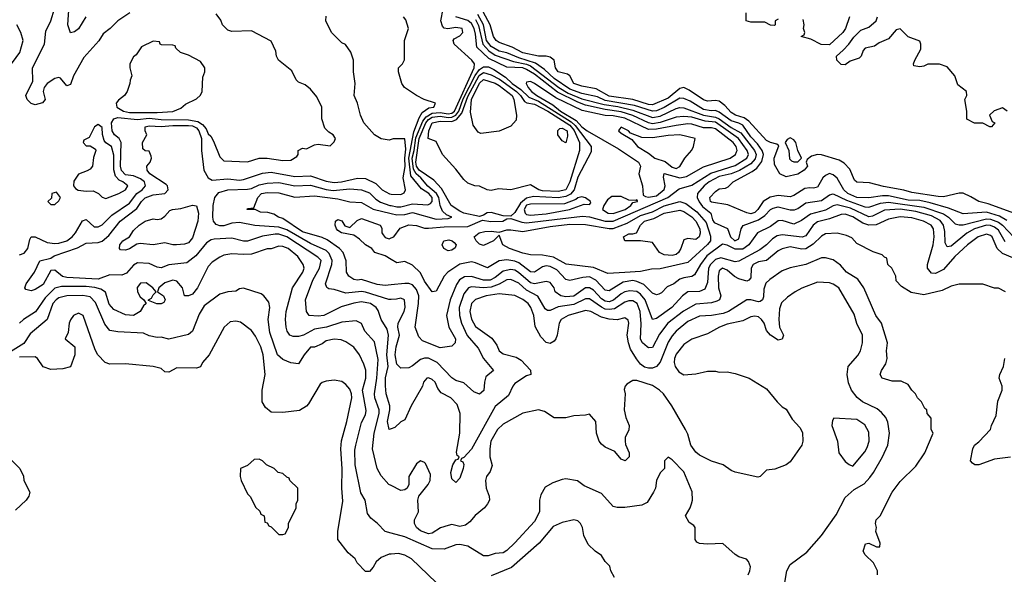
# Model space of a CAD drawing. Header units: inches. Extents: x 2348341 to 2479810, y 460419 to 613669.
# Tile 351 of 656: x 2378111 to 2383120, y 565712 to 568536. Entities that reach past the tile are written whole.
import ezdxf

# ---------------------------------------------------------------- set-up
doc = ezdxf.new("R2010")
doc.units = ezdxf.units.IN
doc.header["$MEASUREMENT"] = 0
doc.layers.add('C3576', color=7, linetype='Continuous')
doc.layers.add('C3586', color=7, linetype='Continuous')

msp = doc.modelspace()

# ---------------------------------------------------------------- linework, layer by layer
at = {"layer": 'C3576', "color": 2}
for points, elevation in [([(2378110, 567338.8), (2378133.4, 567346.6), (2378152.7, 567370), (2378162.7, 567417.3), (2378170, 567430.8), (2378190, 567430.7), (2378250, 567401.3), (2378290, 567395.3), (2378310, 567398), (2378350, 567410.3), (2378378.4, 567430), (2378395.6, 567450), (2378430, 567512), (2378450, 567518), (2378490, 567481.6), (2378510, 567480.5), (2378530, 567490.5), (2378579.3, 567540.7), (2378670, 567602), (2378706.9, 567650), (2378734, 567670), (2378751.8, 567690), (2378746, 567710), (2378725.6, 567725.6), (2378690, 567741), (2378650, 567746.2), (2378628.1, 567768.1), (2378623.4, 567790), (2378626.6, 567910), (2378617.4, 567930), (2378594, 567950), (2378580.8, 567970), (2378578.8, 568010), (2378590, 568030.3), (2378610, 568036.9), (2378710, 568026.8), (2378770, 568033.5), (2378830, 568027.2), (2378970, 568025.3), (2379016.9, 568016.9), (2379041.6, 568001.6), (2379060.3, 567980.3), (2379070, 567954.8), (2379082.8, 567942.8), (2379097.3, 567917.3), (2379130, 567838), (2379150, 567817.3), (2379270, 567811), (2379330, 567831.3), (2379370.7, 567830.7), (2379450, 567818.8), (2379490, 567821), (2379520.4, 567839.6), (2379528, 567850), (2379528, 567870), (2379550, 567882), (2379570, 567878), (2379610, 567898), (2379630, 567902), (2379690, 567894), (2379710, 567914), (2379718, 567930), (2379706, 567950), (2379683.1, 567963.1), (2379664, 567984), (2379648, 568030), (2379648, 568090), (2379622, 568142), (2379590, 568182), (2379563.1, 568203.1), (2379530, 568218), (2379518, 568230), (2379494.6, 568274.6), (2379428, 568330), (2379418, 568350), (2379414.6, 568374.6), (2379390, 568426), (2379290, 568478), (2379190, 568475.3), (2379170, 568482), (2379142, 568510), (2379133.6, 568533.6), (2379110, 568566)], 90), ([(2378671, 568570), (2378610, 568529), (2378571.3, 568490), (2378535.9, 568464.1), (2378512.8, 568427.2), (2378437.5, 568342.5), (2378384.7, 568250), (2378370, 568206), (2378350, 568198), (2378318.6, 568238.6), (2378310, 568241.2), (2378290, 568236), (2378250.8, 568210), (2378234.8, 568190), (2378230.8, 568170), (2378241, 568130), (2378227.3, 568112.7), (2378190, 568102.7), (2378170, 568109.2), (2378148.7, 568130), (2378142, 568150), (2378178, 568222), (2378176.9, 568290), (2378237, 568410), (2378243.3, 568476.7), (2378269.6, 568530), (2378287.8, 568590)], 90), ([(2378446.8, 568550), (2378410, 568489.2), (2378390, 568474), (2378369.1, 568469.1), (2378355.3, 568510), (2378362.4, 568610)], 86), ([(2380000, 567925), (2379990, 567922), (2379949.4, 567929.4), (2379915.3, 567950), (2379862, 568010), (2379844, 568050), (2379829.2, 568110), (2379813.2, 568150), (2379817.2, 568210), (2379809, 568270), (2379808.7, 568330), (2379795.3, 568370), (2379768.4, 568408.4), (2379750, 568418), (2379698, 568470), (2379668, 568530), (2379670, 568554)], 86), ([(2378050, 568284.7), (2378112.1, 568367.9), (2378129, 568430), (2378117.2, 568470), (2378097.2, 568510)], 94), ([(2380000, 566452.5), (2379990, 566448.7), (2379982.4, 566490), (2379994, 566550), (2379993.6, 566570), (2379975.1, 566630), (2379971.3, 566671.3), (2379972.3, 566712.3), (2379985, 566770), (2379978.8, 566830), (2379988, 566930), (2379980.5, 566960.5), (2379949.6, 567009.6), (2379934.1, 567054.2), (2379923.7, 567070), (2379896, 567090), (2379850, 567098.9), (2379810, 567092.4), (2379746.9, 567073.1), (2379658, 567030), (2379630, 567026), (2379584, 567030), (2379569.4, 567050), (2379565.1, 567110), (2379603, 567210), (2379635.4, 567270), (2379645.1, 567310), (2379627.2, 567327.2), (2379469.6, 567430), (2379430, 567442.8), (2379410, 567443.5), (2379345.8, 567434.2), (2379270, 567408), (2379250, 567408), (2379190, 567423.6), (2379101.1, 567418.9), (2379085.1, 567414.9), (2379060.9, 567399.1), (2379007.1, 567332.9), (2378961.6, 567298.4), (2378870, 567287.8), (2378830, 567272.3), (2378810, 567275.1), (2378770, 567294.5), (2378710, 567297), (2378690, 567286.6), (2378654.1, 567245.9), (2378630, 567234.3), (2378570, 567235.8), (2378510, 567214.8), (2378350, 567222.6), (2378328.8, 567228.8), (2378290, 567260.9), (2378270, 567259), (2378230, 567187), (2378190, 567161.2), (2378170, 567155.3), (2378142, 567162), (2378138, 567170), (2378144, 567190), (2378186, 567250), (2378212.9, 567307.1), (2378270, 567320.7), (2378286.3, 567333.7), (2378405.6, 567374.4), (2378450, 567398), (2378510, 567401.3), (2378530, 567408.5), (2378563.8, 567436.2), (2378621.6, 567510), (2378706.3, 567573.7), (2378730, 567610.4), (2378750, 567628.7), (2378790, 567643.1), (2378849.6, 567650.4), (2378866.6, 567670), (2378863.7, 567690), (2378856.6, 567696.6), (2378772.7, 567750), (2378759.3, 567770), (2378758, 567790), (2378775.3, 567810), (2378782, 567830), (2378780.4, 567840.4), (2378770, 567866), (2378750, 567868), (2378738, 567878), (2378735.3, 567910), (2378758, 567950), (2378749.2, 567969.2), (2378749.3, 567990), (2378770, 567995.8), (2378830, 567991.3), (2378890, 567996.8), (2378970, 567996.8), (2378990, 567994.4), (2379010, 567984.9), (2379022.9, 567970), (2379035.2, 567930), (2379036.5, 567870), (2379048.2, 567770), (2379070.4, 567730.4), (2379090, 567719.1), (2379170, 567725.3), (2379230, 567718.7), (2379250, 567721.1), (2379345.5, 567754.5), (2379390, 567758.5), (2379510, 567736.5), (2379590, 567740.8), (2379670, 567712.7), (2379710, 567705.8), (2379748.7, 567710), (2379830, 567728.5), (2379870, 567726.4), (2379922.3, 567702.3), (2379954.8, 567670), (2379991.7, 567648.3), (2380000, 567648)], 86), ([(2380000, 567111.7), (2379988.4, 567111.6), (2379870, 567148.5), (2379850, 567151), (2379770, 567142.9), (2379710, 567161.2), (2379684.5, 567164.5), (2379672.7, 567172.7), (2379667, 567190), (2379698.3, 567290), (2379700.4, 567310), (2379685.8, 567345.8), (2379670, 567361), (2379590, 567396.1), (2379470, 567465.7), (2379430, 567478.9), (2379307.2, 567487.2), (2379230, 567502.3), (2379190, 567499.1), (2379150, 567486.6), (2379130, 567486.6), (2379110, 567493.6), (2379096.3, 567510), (2379092.8, 567530), (2379094.8, 567590), (2379104, 567630), (2379124.8, 567655.2), (2379170, 567668.8), (2379270, 567672.7), (2379290, 567676.9), (2379330, 567695.2), (2379370, 567704), (2379430, 567706.7), (2379510, 567690.2), (2379590, 567692.7), (2379670, 567670.2), (2379705.1, 567665.1), (2379790, 567673.8), (2379850, 567668.8), (2379890, 567653.7), (2379922.3, 567622.3), (2379947.1, 567607.1), (2379994.8, 567590), (2380000, 567588.9)], 82), ([(2380000, 567186), (2379970, 567182.9), (2379930, 567187.6), (2379850, 567212.7), (2379830, 567209.6), (2379810, 567213.2), (2379785.2, 567230), (2379774, 567250), (2379772.5, 567307.5), (2379757, 567350), (2379738, 567370), (2379674.6, 567414.6), (2379650, 567426), (2379550, 567456.1), (2379450, 567522.9), (2379428, 567530), (2379404.7, 567544.7), (2379374, 567554), (2379336.4, 567556.4), (2379308.4, 567568.4), (2379268, 567570), (2379270, 567574), (2379302, 567578), (2379322.9, 567630), (2379340.9, 567650), (2379370, 567655.6), (2379430, 567653.7), (2379510, 567631.8), (2379610, 567639), (2379730, 567623.6), (2379790, 567608.5), (2379850, 567604.2), (2379910, 567570.3), (2380000, 567549.4)], 78), ([(2380000, 567315.1), (2379970, 567333.2), (2379918, 567350), (2379902, 567370), (2379870, 567389.2), (2379838.9, 567418.9), (2379810, 567439), (2379748, 567450), (2379730, 567462), (2379722, 567470), (2379715.3, 567490), (2379718, 567510), (2379730, 567518), (2379750, 567511), (2379765.4, 567485.4), (2379790, 567478), (2379827.2, 567512.8), (2379850, 567524), (2379944.7, 567490), (2379953.7, 567473.7), (2379954, 567450), (2379959.9, 567439.9), (2379970, 567427.3), (2379990, 567420.5), (2380000, 567424.5)], 74), ([(2380000, 566163.7), (2379989.3, 566169.3), (2379950, 566214), (2379929.5, 566250), (2379906, 566350), (2379914, 566430), (2379939.2, 566530), (2379939.1, 566550), (2379918, 566610), (2379915.8, 566630), (2379928.3, 566710), (2379934.1, 566805.8), (2379915.8, 566895.8), (2379866.6, 566950), (2379849.1, 566989.1), (2379823.1, 567003.1), (2379750, 566995.6), (2379671.3, 566970), (2379610, 566960.5), (2379554, 566930), (2379530, 566922), (2379502.7, 566922.7), (2379485.2, 566930), (2379472.3, 566950), (2379467, 566970), (2379463.7, 567010), (2379467, 567050), (2379498.4, 567170), (2379552, 567250), (2379558, 567270), (2379552.3, 567290), (2379526, 567330), (2379476, 567370), (2379450, 567380.9), (2379430, 567382.7), (2379390.4, 567369.6), (2379369.3, 567369.3), (2379290, 567342), (2379250, 567339.6), (2379190, 567343.7), (2379150, 567336), (2379130, 567326), (2379090, 567300.9), (2379070, 567279.3), (2379015.5, 567170), (2378990, 567139), (2378970, 567129), (2378948.7, 567130), (2378939.3, 567170), (2378910, 567205.2), (2378890, 567209.3), (2378850, 567195.6), (2378818, 567170), (2378812, 567150), (2378842, 567130), (2378851.3, 567110), (2378843.6, 567096.4), (2378831.1, 567088.9), (2378809.1, 567089.1), (2378766, 567106), (2378766, 567110), (2378782, 567118), (2378790, 567134), (2378806, 567150), (2378789, 567170), (2378755.1, 567195.1), (2378725.5, 567194.5), (2378708, 567172), (2378710.6, 567150.6), (2378724.5, 567124.5), (2378742, 567110), (2378754, 567090), (2378741, 567079), (2378724.7, 567050), (2378690, 567029.3), (2378650, 567032.7), (2378590, 567059.3), (2378567, 567087), (2378548, 567148), (2378524.4, 567164.4), (2378492.6, 567172.6), (2378450, 567176.5), (2378323.4, 567176.6), (2378290, 567168.3), (2378240.2, 567119.8), (2378191.9, 567048.1), (2378130.5, 567010), (2378110.4, 566990)], 90), ([(2380000, 565921.6), (2379969.7, 565929.7), (2379931.2, 565971.2), (2379898, 565998), (2379881, 566021), (2379869.1, 566089.1), (2379846.8, 566126.8), (2379817, 566270), (2379816.6, 566343.4), (2379820.7, 566370), (2379850, 566484.7), (2379870, 566524.7), (2379873.6, 566546.4), (2379854.3, 566650), (2379871.1, 566710), (2379871.1, 566751.1), (2379862, 566782), (2379839, 566830), (2379810, 566869), (2379770, 566896), (2379746.3, 566906.3), (2379710, 566909.4), (2379670, 566900.9), (2379650, 566886), (2379610, 566869.2), (2379590, 566868.7), (2379558.8, 566830), (2379530, 566784), (2379490, 566789), (2379450, 566806), (2379422.4, 566830), (2379383.8, 566943.8), (2379374.5, 567010), (2379383.7, 567070), (2379377.6, 567097.6), (2379352.3, 567130), (2379339.5, 567139.5), (2379250, 567169.3), (2379230, 567165.2), (2379210, 567153.2), (2379170, 567149.3), (2379130, 567139), (2379050, 567079), (2379023.9, 567036.1), (2378990, 566949), (2378970, 566933.2), (2378870, 566909.2), (2378830, 566919.3), (2378810, 566918), (2378770, 566926.6), (2378740.1, 566940.1), (2378610, 566946.3), (2378570, 566954), (2378544.7, 566984.7), (2378496, 567096), (2378470, 567124.5), (2378432.2, 567132.2), (2378350.3, 567129.7), (2378310, 567118.7), (2378296.3, 567110), (2378280.4, 567090), (2378250.3, 567009.7), (2378163.6, 566936.4), (2378132.4, 566887.6), (2378050, 566836)], 94), ([(2380000, 565815.2), (2379990, 565814.5), (2379950, 565798), (2379924.4, 565775.6), (2379910, 565748), (2379890, 565726), (2379870, 565726), (2379828, 565770), (2379818, 565790), (2379782, 565822), (2379729, 565890), (2379729, 565930), (2379755.6, 566084.4), (2379749.6, 566150.4), (2379751.3, 566248.7), (2379744.2, 566350), (2379748.2, 566391.8), (2379775.1, 566490), (2379800.7, 566610), (2379799.6, 566630), (2379790, 566655.3), (2379770, 566679), (2379750, 566694), (2379710, 566701.2), (2379670, 566696), (2379650, 566689), (2379639.8, 566680.2), (2379579.8, 566580.2), (2379570, 566568.7), (2379534.4, 566545.6), (2379450, 566535.3), (2379390, 566538), (2379361.2, 566561.2), (2379344, 566590), (2379345.2, 566650), (2379359.3, 566730), (2379349.5, 566830), (2379337.6, 566870), (2379310, 566925.2), (2379290, 566954), (2379234.8, 566994.8), (2379210, 567001.2), (2379182.5, 566997.5), (2379151, 566970), (2379074.8, 566830), (2379041, 566790), (2379030, 566769), (2379010, 566761.2), (2378910, 566762.7), (2378870, 566741.2), (2378850, 566742.7), (2378830, 566759.3), (2378790, 566769.2), (2378650, 566784), (2378570, 566782), (2378546, 566790), (2378508, 566830), (2378494.6, 566854.6), (2378434, 567030), (2378410, 567042), (2378384.7, 567030), (2378370, 567008), (2378362.8, 566990), (2378357.3, 566942.7), (2378342, 566910), (2378391.3, 566870), (2378391.1, 566828.9), (2378370, 566768), (2378330, 566758), (2378270, 566755.3), (2378230, 566768), (2378202, 566810), (2378190, 566819), (2378110, 566818)], 98), ([(2378052, 566310), (2378112, 566250), (2378131, 566211), (2378132, 566190), (2378162, 566130), (2378158, 566110), (2378144.7, 566090), (2378090, 566038)], 98)]:
    msp.add_lwpolyline(points, dxfattribs=dict(at, elevation=elevation))
for points, elevation in [([(2378790, 568426), (2378730, 568398), (2378703.6, 568356.4), (2378690, 568346), (2378672, 568310), (2378672, 568290), (2378682, 568250), (2378672.7, 568227.3), (2378672, 568210), (2378658, 568170), (2378644.7, 568150), (2378613.7, 568126.3), (2378601, 568110), (2378606, 568090), (2378638.8, 568070), (2378670, 568062.8), (2378810, 568062.3), (2378890, 568068.5), (2378930, 568084.7), (2378954.6, 568105.4), (2379010, 568132), (2379030, 568152), (2379039, 568170), (2379043.1, 568243.1), (2379053.2, 568270), (2379053.2, 568290), (2379030, 568322), (2378970, 568354), (2378928.4, 568368.4), (2378906, 568390), (2378902, 568402), (2378890, 568406), (2378832.7, 568407.3), (2378826, 568410), (2378822, 568422)], 94), ([(2378510, 568002), (2378492, 567990), (2378463.6, 567936.4), (2378438, 567922), (2378434, 567910), (2378450, 567894), (2378470, 567894), (2378496, 567876), (2378498, 567870), (2378486, 567834), (2378481, 567790), (2378470, 567775.3), (2378454.8, 567765.2), (2378410, 567748.7), (2378387.1, 567712.9), (2378384.7, 567690), (2378395.3, 567675.3), (2378407.9, 567667.9), (2378450, 567662.8), (2378484.7, 567664.7), (2378511.3, 567651.3), (2378530, 567632), (2378550, 567626), (2378615.3, 567650), (2378648.7, 567670), (2378661.2, 567690), (2378636, 567710), (2378617.7, 567717.7), (2378599.2, 567739.2), (2378590.7, 567770.7), (2378590, 567846), (2378577.2, 567890), (2378549, 567909), (2378540.2, 567920.2), (2378531.8, 567951.8), (2378530, 567986)], 94), ([(2378298, 567658), (2378274, 567650), (2378272.7, 567627.3), (2378254, 567610), (2378270, 567594), (2378290, 567594), (2378310, 567614), (2378318, 567630)], 94), ([(2378890, 567389.3), (2378850, 567399.3), (2378789.5, 567389.5), (2378723.5, 567396.5), (2378707.1, 567392.9), (2378670, 567369.5), (2378650, 567362.7), (2378623.1, 567363.1), (2378618, 567370), (2378621.2, 567390), (2378635.3, 567410), (2378669.4, 567430.6), (2378690, 567462), (2378718, 567490), (2378748.7, 567510), (2378790, 567522), (2378810, 567518), (2378830, 567521), (2378850, 567536), (2378875.1, 567564.9), (2378888, 567570), (2378930, 567573.7), (2378990, 567592), (2379010, 567587.3), (2379020.8, 567550), (2379017.6, 567510), (2378990, 567425.2), (2378970, 567399.5), (2378950, 567392), (2378909.4, 567389.4)], 82), ([(2379330, 566298), (2379303.6, 566296.4), (2379270, 566266), (2379234, 566250), (2379232, 566210), (2379238, 566190), (2379270, 566122), (2379286, 566106), (2379310, 566054), (2379332.7, 566032.7), (2379338, 566018), (2379354, 566010), (2379358, 565978), (2379370, 565974), (2379378, 565958), (2379390, 565954), (2379430, 565914), (2379450, 565914), (2379462, 565918), (2379478, 565950), (2379478, 565970), (2379518, 566050), (2379518, 566070), (2379526, 566090), (2379526, 566150), (2379486, 566190), (2379482, 566202), (2379470, 566206), (2379450, 566226), (2379426, 566230), (2379406, 566250), (2379366, 566270), (2379346, 566290)], 102)]:
    msp.add_lwpolyline(points, close=True, dxfattribs=dict(at, elevation=elevation))
at = {"layer": 'C3586', "color": 2}
for points, elevation in [([(2383210, 567536), (2383038, 567598), (2382989.7, 567609.7), (2382950, 567634.5), (2382910, 567651.8), (2382890, 567651.8), (2382810, 567634.5), (2382783.8, 567636.2), (2382650, 567655.1), (2382608.1, 567668.1), (2382506, 567686), (2382434.8, 567705.2), (2382370, 567709), (2382358.6, 567718.6), (2382334.3, 567774.3), (2382305.3, 567805.3), (2382280.1, 567820.1), (2382190, 567847.3), (2382170, 567849.5), (2382138.5, 567841.5), (2382116.9, 567823.1), (2382111.3, 567810), (2382118, 567790), (2382101, 567770), (2382070, 567749.6), (2382010, 567735.3), (2381978, 567750), (2381950, 567798), (2381949.7, 567830), (2381973.6, 567893.6), (2381962, 567902), (2381930, 567909.5), (2381910, 567920.7), (2381819.7, 568019.7), (2381795.7, 568035.7), (2381752.7, 568050), (2381730, 568062.6), (2381698.2, 568098.2), (2381670, 568120.5), (2381650, 568124), (2381610, 568120.5), (2381590, 568128), (2381517.3, 568177.3), (2381490, 568189.7), (2381470, 568185.4), (2381410, 568136), (2381330, 568102.8), (2381310, 568102.9), (2381230, 568129.8), (2381110, 568145.6), (2381043.6, 568183.6), (2380970, 568196.9), (2380929.6, 568210), (2380909.2, 568250), (2380898, 568258), (2380849.6, 568270), (2380836.2, 568290), (2380829.3, 568330), (2380810, 568344.5), (2380790, 568349.6), (2380750, 568349.7), (2380670, 568366.2), (2380615.8, 568395.8), (2380550, 568418.7), (2380534.5, 568430), (2380520.5, 568450), (2380505.1, 568510), (2380442.7, 568622.7)], 62), ([(2380000, 567549.4), (2380030, 567542.4), (2380070, 567543.6), (2380110, 567554.7), (2380230, 567519.7), (2380290, 567523.8), (2380308.7, 567530), (2380282.4, 567542.4), (2380261.5, 567561.5), (2380249.8, 567589.8), (2380243.7, 567630), (2380231.4, 567651.4), (2380187.5, 567687.5), (2380151.9, 567730), (2380127.4, 567750), (2380114.8, 567774.8), (2380106.8, 567830), (2380118.5, 567870), (2380126.1, 567933.9), (2380161.3, 568018.7), (2380178.9, 568041.1), (2380210, 568059.6), (2380250, 568062.4), (2380290, 568055.8), (2380310, 568060.1), (2380322.6, 568070), (2380423.8, 568290), (2380425.4, 568310), (2380411.6, 568330), (2380322, 568410), (2380316, 568430), (2380321.6, 568438.4), (2380350, 568454), (2380366, 568470), (2380361.2, 568490), (2380330, 568496.3), (2380289.3, 568489.3), (2380270, 568492.7), (2380261.7, 568501.7), (2380253.3, 568530), (2380264.7, 568590)], 78), ([(2381970, 568538), (2381954, 568530), (2381954, 568510), (2381950, 568506), (2381930, 568508), (2381902, 568522), (2381830, 568522), (2381806, 568530), (2381806, 568570)], 58), ([(2380000, 567424.5), (2380014, 567430), (2380045.8, 567474.2), (2380090, 567490.4), (2380130, 567487.7), (2380170, 567474.9), (2380190, 567473.7), (2380270, 567480.2), (2380390, 567482), (2380464.7, 567515.3), (2380508.4, 567508.4), (2380569.1, 567509.1), (2380590, 567521), (2380610, 567524), (2380664.7, 567504.7), (2380690, 567501.1), (2380974.5, 567534.5), (2381010, 567531.3), (2381090, 567509.4), (2381130, 567510.2), (2381407.6, 567630), (2381465.8, 567674.2), (2381530, 567692.9), (2381626.7, 567753.3), (2381750, 567793.4), (2381809.8, 567830.2), (2381818.7, 567850), (2381812.5, 567870), (2381767.4, 567930), (2381650, 568014), (2381598.7, 568018.7), (2381530, 568039.4), (2381490, 568042.8), (2381450, 568039.2), (2381370, 568011.4), (2381330, 568006), (2381310, 568010.7), (2381230, 568048.4), (2381170, 568066.5), (2381090, 568078.3), (2380990, 568100.2), (2380950, 568115.2), (2380846.8, 568166.8), (2380730, 568257.8), (2380690, 568282.6), (2380670, 568289.8), (2380590, 568293.1), (2380497.8, 568337.8), (2380435.8, 568395.8), (2380430, 568461.2), (2380422.9, 568490), (2380410, 568515.6), (2380390, 568531.8), (2380329.5, 568550)], 74), ([(2380000, 567588.9), (2380030, 567582.8), (2380050, 567582.8), (2380110, 567598.5), (2380187.8, 567592.2), (2380200.5, 567599.5), (2380209.7, 567610.3), (2380210, 567631.1), (2380192.3, 567650), (2380154.7, 567674.7), (2380100.3, 567740.3), (2380091.1, 567830), (2380116.2, 567963.8), (2380143.7, 568036.3), (2380157.7, 568062.3), (2380193.1, 568086.9), (2380218, 568090), (2380226, 568110), (2380169.3, 568129.3), (2380130, 568148.7), (2380068, 568190), (2380055.3, 568210), (2380038, 568270), (2380038, 568290), (2380058, 568310), (2380068.4, 568331.6), (2380068.7, 568430), (2380088.7, 568490), (2380075.1, 568535.1), (2380064, 568550)], 82), ([(2380430, 568535.8), (2380445.4, 568505.4), (2380467.4, 568410), (2380496.9, 568376.9), (2380530, 568354.1), (2380623.2, 568323.2), (2380689.4, 568309.4), (2380710, 568300.5), (2380852.9, 568190), (2380901.7, 568161.7), (2380970, 568132.5), (2381083.5, 568103.5), (2381153.2, 568093.2), (2381230, 568075.5), (2381330, 568038.2), (2381370, 568044), (2381450, 568083.5), (2381470, 568088.6), (2381490, 568087.4), (2381590, 568049.2), (2381650, 568038.5), (2381670, 568030.6), (2381730, 567986.6), (2381779.4, 567959.4), (2381849.8, 567870), (2381857.1, 567850), (2381852.3, 567827.7), (2381830, 567801.8), (2381772.4, 567767.6), (2381730, 567751), (2381670, 567737.1), (2381618.7, 567710), (2381593, 567690), (2381558.3, 567650), (2381557.7, 567630), (2381568, 567608), (2381584.9, 567584.9), (2381627.8, 567550), (2381636, 567516), (2381643.6, 567503.6), (2381712.3, 567472.3), (2381727.3, 567430), (2381749.6, 567410), (2381770, 567419.3), (2381781.6, 567470), (2381792.2, 567487.8), (2381870, 567516), (2381901, 567539), (2381930, 567569.6), (2381943.4, 567576.6), (2381970, 567582), (2382030, 567567.1), (2382052.6, 567567.4), (2382070, 567574), (2382110, 567602.9), (2382190, 567615.8), (2382230, 567644.2), (2382250, 567649.7), (2382316.8, 567616.7), (2382410, 567583.1), (2382430, 567580.4), (2382490, 567601.2), (2382530, 567606.3), (2382710, 567581.4), (2382810, 567546.8), (2382835.8, 567530), (2382870, 567496.9), (2382890, 567491.2), (2382910, 567491.1), (2383030, 567521.5), (2383050, 567519.4), (2383090, 567505.3), (2383110.9, 567490), (2383168.3, 567428.3)], 70), ([(2383133.1, 567513.1), (2383095.8, 567535.8), (2383030, 567555.5), (2382910, 567546.6), (2382835.4, 567575.4), (2382743, 567603), (2382690, 567614.3), (2382630, 567617.4), (2382530, 567639), (2382501, 567639), (2382430, 567628.5), (2382370, 567630.8), (2382323.5, 567650), (2382303.1, 567670), (2382270, 567729.3), (2382250, 567746), (2382230, 567752.3), (2382210, 567742.7), (2382197.3, 567730), (2382170, 567682.7), (2382150, 567677), (2382130, 567679.6), (2382104.6, 567675.4), (2382050, 567640.5), (2382030, 567633), (2381970, 567641), (2381928.3, 567631.7), (2381892.4, 567610), (2381866.7, 567570), (2381850, 567553.3), (2381830, 567547.3), (2381810, 567551.5), (2381712.7, 567592.7), (2381630, 567606.3), (2381624.5, 567610), (2381622, 567630), (2381650, 567660.7), (2381670, 567674), (2381702, 567678), (2381715.3, 567684.7), (2381741.2, 567710), (2381837.8, 567762.2), (2381860.6, 567779.4), (2381886, 567814), (2381894.8, 567850), (2381887.8, 567870), (2381864.3, 567904.2), (2381830, 567939.8), (2381790, 567997.8), (2381770, 568008.8), (2381730, 568020.7), (2381670, 568065.3), (2381650, 568073.5), (2381627.9, 568072.1), (2381590, 568078.5), (2381521, 568121), (2381490, 568134.5), (2381470, 568135.6), (2381390, 568088.1), (2381350, 568071.6), (2381330, 568069.1), (2381238.6, 568098.6), (2381090, 568124.7), (2381050, 568142.2), (2380970, 568159.1), (2380910, 568181.9), (2380830, 568236.2), (2380781.3, 568281.3), (2380734.5, 568314.5), (2380650, 568342.1), (2380590, 568367.4), (2380550, 568376), (2380510, 568399.3), (2380486.4, 568430), (2380469.9, 568510), (2380441.3, 568561.3)], 66), ([(2382332, 568550), (2382311.3, 568490), (2382298, 568470), (2382230, 568408), (2382188.4, 568408.4), (2382136.4, 568436.4), (2382086, 568450), (2382102, 568458), (2382106, 568470), (2382098, 568490), (2382102, 568510), (2382096.4, 568536.4)], 58), ([(2383134, 568070), (2383110, 568086.6), (2383068.2, 568071.8), (2383044.7, 568050), (2383058, 568018), (2383072, 568010), (2383054, 567990), (2383046, 567990), (2383010, 568009), (2382968.9, 568008.9), (2382930, 568028.7), (2382929, 568070), (2382919, 568130), (2382928.7, 568150), (2382928, 568170), (2382884, 568204), (2382868.9, 568248.9), (2382830, 568295.3), (2382790, 568308.7), (2382731.6, 568308.4), (2382710, 568298), (2382690, 568295.3), (2382660.4, 568300.4), (2382658, 568310), (2382664, 568330), (2382694.6, 568385.4), (2382695.3, 568410), (2382690, 568426), (2382630, 568449), (2382590, 568488.7), (2382570, 568484), (2382530, 568437.2), (2382482.5, 568417.5), (2382458.8, 568401.2), (2382412, 568390), (2382402, 568378), (2382390.9, 568349.1), (2382381, 568339), (2382336, 568324), (2382310, 568306), (2382290, 568308), (2382268, 568330), (2382266, 568350), (2382300.4, 568379.6), (2382328.7, 568410), (2382353.6, 568446.4), (2382390, 568482), (2382430, 568498), (2382468.7, 568530), (2382475.3, 568550)], 58), ([(2380000, 567648), (2380050, 567646), (2380066.6, 567653.4), (2380074, 567670), (2380061.7, 567730), (2380071.7, 567788.3), (2380069.7, 567830), (2380075.9, 567875.9), (2380070, 567928.7), (2380011.6, 567928.4), (2380000, 567925)], 86), ([(2383124.4, 567404.4), (2383090, 567464), (2383070, 567479.3), (2383050, 567487.1), (2383028.6, 567488.6), (2382968.2, 567470), (2382930, 567448.4), (2382850, 567383), (2382830, 567379.5), (2382818.7, 567398.7), (2382817.4, 567457.4), (2382809.8, 567490), (2382793.3, 567513.3), (2382750, 567537.7), (2382670, 567559.4), (2382589.4, 567570.6), (2382510, 567566.2), (2382450, 567534.8), (2382430, 567532.3), (2382336.8, 567576.8), (2382270, 567593.3), (2382250, 567588.2), (2382210, 567566), (2382134.4, 567545.6), (2382087.5, 567512.5), (2382050, 567494.5), (2381990, 567513.6), (2381970, 567511.8), (2381930, 567483), (2381864.9, 567450), (2381819.5, 567390), (2381790, 567367.6), (2381750, 567367.6), (2381710, 567387.6), (2381687, 567393), (2381606.6, 567333.4), (2381574.3, 567290), (2381543.4, 567236.6), (2381530, 567227.8), (2381490, 567222), (2381470, 567214), (2381438, 567190), (2381404.1, 567175.9), (2381375.8, 567144.2), (2381362.5, 567137.5), (2381350, 567135.1), (2381330, 567142.9), (2381286.7, 567186.7), (2381250, 567203.5), (2381230, 567207.3), (2381181.5, 567198.5), (2381110, 567154.7), (2381090, 567158.7), (2381042.4, 567210), (2381010, 567226), (2380976.3, 567223.7), (2380910, 567207.6), (2380890, 567213.6), (2380842.7, 567262.7), (2380810, 567279.8), (2380790, 567282), (2380770, 567276.9), (2380730, 567249.7), (2380710, 567251.2), (2380650, 567297.3), (2380630, 567306.4), (2380590, 567313.7), (2380550, 567308), (2380490, 567272), (2380430, 567298.4), (2380410, 567302.4), (2380350, 567291.3), (2380289, 567251), (2380270.4, 567230), (2380230, 567154), (2380210, 567149.3), (2380170, 567203.7), (2380150, 567246), (2380110, 567286.6), (2380070, 567304.5), (2380030, 567297), (2380000, 567315.1)], 74), ([(2383163.1, 567323.1), (2383110, 567344.5), (2383083.7, 567370), (2383058.4, 567430), (2383050, 567437.6), (2383030, 567443.6), (2382987.7, 567430), (2382933.4, 567390), (2382868.5, 567330), (2382810, 567262.9), (2382770, 567242.7), (2382750, 567245.2), (2382729.6, 567270), (2382729.6, 567290), (2382758, 567390), (2382762.4, 567430), (2382759.6, 567470), (2382747, 567490), (2382709.2, 567510), (2382650, 567526.6), (2382590, 567532), (2382530, 567520.5), (2382468.3, 567491.7), (2382430, 567488.7), (2382400, 567500), (2382350, 567531.9), (2382310, 567545.4), (2382290, 567543.5), (2382230, 567521.1), (2382170, 567506.9), (2382147, 567490), (2382110, 567435.6), (2382091.5, 567428.5), (2381990, 567440.5), (2381964.7, 567435.3), (2381939.9, 567420.1), (2381910, 567389.6), (2381876.2, 567363.8), (2381770, 567306.6), (2381750, 567302.9), (2381677.7, 567322.3), (2381650, 567315.1), (2381624.9, 567290), (2381614.3, 567270), (2381610, 567198), (2381596.2, 567163.8), (2381570, 567151.6), (2381510, 567149.5), (2381483, 567130), (2381428.2, 567070), (2381350, 567015.1), (2381330, 567009.2), (2381292.3, 567110), (2381270, 567137.4), (2381250, 567151.1), (2381214.9, 567154.9), (2381190, 567149.7), (2381170, 567139.1), (2381132.2, 567107.8), (2381110, 567099.8), (2381090, 567102.4), (2381070, 567114.8), (2381030, 567158.9), (2381010, 567171.2), (2380990, 567171.1), (2380930, 567128.6), (2380890, 567124.8), (2380864, 567130), (2380835.1, 567150), (2380829.5, 567170), (2380810, 567198), (2380790, 567202.9), (2380730, 567191.1), (2380710, 567196), (2380649, 567249), (2380630, 567259.8), (2380610, 567263.5), (2380570, 567255.4), (2380530, 567222.3), (2380504.7, 567210), (2380470, 567208.9), (2380410, 567227.3), (2380373.3, 567226.7), (2380349.1, 567210.9), (2380332.4, 567187.6), (2380301.3, 567110), (2380281.6, 567030), (2380294.9, 566970), (2380327.7, 566910), (2380326.8, 566890), (2380310, 566873.2), (2380250, 566865.2), (2380160.2, 566900.2), (2380141.5, 566921.5), (2380122.7, 566970), (2380140.5, 567090), (2380141.3, 567130), (2380130, 567162.7), (2380110, 567185.6), (2380090, 567193.3), (2380070, 567193.3), (2380000, 567186)], 78), ([(2383126, 567150), (2383090, 567168), (2383070, 567168), (2383010, 567188.7), (2382890, 567188.7), (2382850, 567179), (2382803, 567157), (2382710, 567135.1), (2382646, 567146), (2382596.4, 567176.4), (2382570, 567206), (2382568, 567230), (2382548, 567270), (2382528, 567290), (2382522, 567322), (2382510, 567326), (2382498, 567338), (2382453.6, 567353.6), (2382370, 567395.3), (2382344.7, 567424.7), (2382317.5, 567437.5), (2382269.1, 567449.1), (2382210, 567446), (2382190, 567433.2), (2382148.1, 567391.9), (2382110, 567369.7), (2382090, 567366.6), (2382030, 567378.7), (2381990, 567369.5), (2381970, 567359.5), (2381910, 567309.6), (2381870, 567303), (2381842.4, 567290), (2381832.2, 567270), (2381830, 567222), (2381821, 567210), (2381810, 567204.5), (2381770, 567215.8), (2381747.8, 567227.8), (2381710, 567260.7), (2381686, 567270), (2381670, 567257.2), (2381664.2, 567230), (2381665.7, 567170), (2381678, 567130), (2381670.7, 567110), (2381658.3, 567101.7), (2381630, 567094.3), (2381550, 567086.9), (2381487.6, 567052.4), (2381408.4, 566990), (2381365.1, 566934.9), (2381330, 566866), (2381310, 566865.1), (2381302.7, 566870), (2381279.5, 566890), (2381270, 566909), (2381272.3, 566987.7), (2381267.3, 567050), (2381252.6, 567090), (2381230, 567103.5), (2381210, 567104), (2381190, 567096.9), (2381136.1, 567063.9), (2381110, 567059.3), (2381090, 567061.8), (2381070, 567071.8), (2381010, 567114), (2380990, 567113.7), (2380930, 567086), (2380850, 567074.3), (2380810, 567055.1), (2380795.5, 567055.5), (2380784.2, 567064.2), (2380747.5, 567127.5), (2380690, 567158.5), (2380650, 567193.5), (2380610, 567212.4), (2380590, 567211), (2380550.9, 567189.1), (2380510, 567174.4), (2380470, 567169.8), (2380410, 567175.4), (2380394.8, 567170), (2380370, 567139.3), (2380346.5, 567070), (2380348.9, 567030), (2380358.9, 566990), (2380387.4, 566927.4), (2380444, 566864), (2380470.5, 566810), (2380522, 566750), (2380483.1, 566716.9), (2380474.9, 566690), (2380471.8, 566648.2), (2380450, 566628.7), (2380421, 566641), (2380370, 566686), (2380330, 566699.3), (2380310, 566712.3), (2380234.5, 566790), (2380190, 566812.8), (2380170, 566812.8), (2380150, 566805.6), (2380110, 566772.7), (2380090, 566762.7), (2380050, 566762), (2380030, 566782), (2380021.1, 566830), (2380026.2, 566870), (2380043.5, 566930), (2380035.4, 566970), (2380036.3, 566990), (2380067.3, 567050), (2380072, 567072), (2380068.7, 567110), (2380050, 567118), (2380028.1, 567111.9), (2380000, 567111.7)], 82), ([(2382475.3, 565710), (2382475.3, 565730), (2382454, 565770), (2382412, 565812), (2382401.2, 565830), (2382413.2, 565866.8), (2382430, 565870.7), (2382470, 565851.3), (2382487.3, 565852.7), (2382488.7, 565870), (2382466, 565930), (2382469, 565950), (2382464, 565970), (2382468.7, 565990), (2382488, 566010), (2382549, 566130), (2382590, 566184.7), (2382670, 566262), (2382715.3, 566330), (2382758, 566430), (2382748, 566450), (2382747.3, 566507.3), (2382728, 566530), (2382726, 566550), (2382716.4, 566556.4), (2382698, 566590), (2382678, 566610), (2382668, 566630), (2382648.9, 566648.9), (2382630, 566678), (2382594.6, 566694.6), (2382550, 566695.3), (2382498, 566710), (2382489, 566730), (2382495.3, 566750), (2382516.5, 566783.5), (2382524, 566810), (2382521.2, 566850), (2382526, 566890), (2382496, 566990), (2382466, 567030), (2382405.1, 567170), (2382374.5, 567214.5), (2382317.2, 567250), (2382285.8, 567285.8), (2382250, 567312.7), (2382210, 567323.7), (2382190, 567322.7), (2382110, 567289.5), (2382030, 567272.7), (2381990, 567257.2), (2381926.6, 567213.4), (2381906.6, 567193.4), (2381897, 567163), (2381895.1, 567124.9), (2381890, 567109), (2381878.4, 567101.6), (2381870, 567099.5), (2381830, 567109.6), (2381810, 567109.4), (2381716.3, 567050), (2381690, 567039.7), (2381630, 567029.6), (2381570, 567027), (2381510, 566999.6), (2381450.4, 566950), (2381430, 566926.6), (2381410, 566893.2), (2381368.8, 566791.2), (2381350.4, 566769.6), (2381330, 566760.7), (2381310, 566760.7), (2381290, 566767.3), (2381270, 566782), (2381248.3, 566808.3), (2381218.9, 566858.9), (2381207.3, 566890), (2381201.6, 566930), (2381209.3, 566990), (2381205.6, 567005.6), (2381190, 567017.2), (2381150, 567007.3), (2381110, 567011.1), (2381070, 567021.3), (2381017.2, 567050), (2380990, 567055.8), (2380901, 567030), (2380865.5, 567010), (2380855.5, 566990), (2380845.5, 566930), (2380838, 566910), (2380830, 566899.3), (2380810, 566887.3), (2380790, 566892.3), (2380761.3, 566921.3), (2380733.3, 566973.3), (2380727.3, 567030), (2380711.6, 567070), (2380697, 567090), (2380670, 567111.6), (2380630, 567131.8), (2380550, 567139.7), (2380484.7, 567130), (2380429, 567111), (2380408.7, 567090), (2380400.3, 567050), (2380410, 567010.8), (2380430, 566973.4), (2380513.4, 566913.4), (2380538.3, 566878.3), (2380550.8, 566850), (2380570, 566834), (2380637.3, 566817.3), (2380661.6, 566801.6), (2380710, 566752), (2380711.3, 566730), (2380690, 566722.7), (2380630, 566682.7), (2380619.1, 566670), (2380598, 566622), (2380530, 566566), (2380410, 566349.2), (2380370, 566306), (2380358, 566302), (2380354, 566290), (2380364.7, 566284.7), (2380370.7, 566270.7), (2380366.8, 566250), (2380350, 566202), (2380330, 566179), (2380310, 566198), (2380305.1, 566230), (2380314, 566270), (2380330, 566294), (2380342, 566298), (2380346, 566310), (2380336.4, 566316.4), (2380333.6, 566333.6), (2380349.5, 566430), (2380351.6, 566530), (2380335.8, 566575.8), (2380304, 566610), (2380255.9, 566635.9), (2380238.4, 566658.4), (2380224, 566690), (2380210, 566704), (2380190, 566712.7), (2380182, 566710), (2380164.7, 566690), (2380161, 566670), (2380103, 566570), (2380070, 566498), (2380050, 566488), (2380019.8, 566460.2), (2380000, 566452.5)], 86), ([(2382004, 565670), (2382014, 565730), (2382030, 565762), (2382115.9, 565824.1), (2382189.3, 565910), (2382264.8, 566015.2), (2382310, 566102.8), (2382356.5, 566143.5), (2382406.8, 566173.2), (2382435.3, 566204.7), (2382455.1, 566230), (2382500.9, 566310), (2382526.6, 566370), (2382535.1, 566430), (2382526.8, 566486.8), (2382517.2, 566510), (2382495.9, 566535.9), (2382473.8, 566553.8), (2382399, 566590), (2382371.5, 566611.5), (2382342.7, 566650), (2382327.2, 566687.2), (2382320.9, 566730), (2382326, 566770), (2382374.2, 566825.8), (2382389, 566850), (2382399.3, 566890), (2382398, 566930), (2382369.6, 566989.6), (2382356.6, 567036.6), (2382278, 567170), (2382250, 567189.4), (2382230, 567196), (2382170, 567199.5), (2382090, 567169.4), (2382056, 567150), (2382016.7, 567123.3), (2381986.4, 567093.6), (2381975.8, 567064.2), (2381973.7, 567010), (2381977.1, 566970), (2381996, 566930), (2381990, 566909), (2381970, 566904), (2381930, 566929.3), (2381910, 566954), (2381897.6, 566990), (2381885.1, 567010), (2381870, 567022.4), (2381850, 567025.6), (2381830, 567022), (2381790, 567002), (2381710, 566985.1), (2381671, 566970), (2381610, 566937), (2381530.5, 566909.5), (2381490, 566881.2), (2381450, 566832.7), (2381441.3, 566810), (2381440.4, 566790), (2381446, 566770), (2381463.4, 566743.4), (2381490, 566727.7), (2381550, 566733), (2381610, 566746), (2381650, 566746), (2381670, 566741), (2381710, 566742.8), (2381750, 566734.8), (2381822, 566710), (2381910, 566656), (2381964.7, 566590), (2381990, 566564.7), (2382010, 566552), (2382041.4, 566501.4), (2382079.8, 566459.8), (2382093.2, 566433.2), (2382095.5, 566390), (2382090, 566368.7), (2382030, 566284), (2382010.5, 566269.5), (2381952.8, 566247.2), (2381910, 566242.7), (2381878, 566210), (2381866.3, 566206.3), (2381750, 566232.3), (2381730, 566240.9), (2381690, 566269.2), (2381630, 566288.7), (2381570, 566319), (2381550, 566334), (2381525.2, 566370), (2381510, 566426), (2381498, 566450), (2381429.4, 566570), (2381387, 566630), (2381366.6, 566650), (2381330, 566673.3), (2381250, 566699.3), (2381230, 566699), (2381199.8, 566680.2), (2381191.3, 566670), (2381186.8, 566653.2), (2381190.8, 566630.8), (2381186.8, 566550), (2381194.8, 566510), (2381210.7, 566470), (2381210, 566446), (2381192, 566410), (2381192, 566390), (2381192.7, 566372.7), (2381211, 566331), (2381211, 566310), (2381192, 566290), (2381170, 566298), (2381138, 566338), (2381090, 566359), (2381070, 566375.3), (2381059, 566390), (2381045.2, 566430), (2381042, 566490), (2381010, 566528), (2380990, 566522), (2380930, 566519), (2380890, 566509), (2380830, 566509), (2380781.2, 566541.2), (2380750, 566549.2), (2380670, 566532.7), (2380570, 566476), (2380542, 566450), (2380508, 566390), (2380502.4, 566350), (2380503, 566310), (2380514.4, 566265.6), (2380504.9, 566235.1), (2380486, 566210), (2380481, 566190), (2380484, 566150), (2380498.8, 566110), (2380500.7, 566090), (2380490.8, 566070), (2380474.8, 566050), (2380428.3, 566011.7), (2380401.4, 565978.6), (2380378.5, 565961.5), (2380350, 565956), (2380310, 565965.2), (2380290, 565961.2), (2380250.9, 565949.1), (2380210, 565921.2), (2380190, 565918), (2380150, 565932.7), (2380129.3, 565950), (2380119.3, 565970), (2380119.3, 565990), (2380139.3, 566030), (2380137.2, 566090), (2380142, 566110), (2380189.2, 566170), (2380199.3, 566190), (2380200.2, 566220.2), (2380175.5, 566275.5), (2380170, 566282), (2380150, 566289), (2380130, 566274), (2380091.3, 566210), (2380091.3, 566170), (2380082, 566150), (2380070, 566142), (2380050, 566138), (2380000, 566163.7)], 90), ([(2383151.3, 566308.7), (2383070, 566299), (2382990.9, 566269.1), (2382970, 566268.7), (2382958, 566278), (2382948, 566290), (2382959, 566350), (2382969, 566370), (2382990, 566386), (2383049, 566450), (2383054, 566470), (2383079.1, 566520.9), (2383087.2, 566592.8), (2383109, 566650), (2383108.7, 566670), (2383093.2, 566710), (2383097.2, 566730), (2383115.3, 566770), (2383122, 566810)], 82), ([(2381817.2, 565710), (2381825.2, 565730), (2381828.7, 565750), (2381818, 565778), (2381808.9, 565788.9), (2381770, 565801.2), (2381750, 565813.2), (2381688.7, 565868.7), (2381610, 565865.2), (2381570, 565869), (2381556.4, 565876.4), (2381548, 565890), (2381548, 565950), (2381540.4, 565960.4), (2381516.4, 565976.4), (2381498, 566010), (2381522, 566050), (2381529.3, 566070.7), (2381533.2, 566090), (2381532, 566132), (2381490, 566234), (2381430, 566295.3), (2381410, 566308), (2381392, 566290), (2381392, 566250), (2381370, 566228.7), (2381350.8, 566190), (2381346, 566150), (2381336, 566130), (2381302.8, 566077.2), (2381275.5, 566064.5), (2381190, 566052.7), (2381150, 566052.7), (2381130, 566057.2), (2381070, 566124), (2380982.7, 566162.7), (2380948.4, 566188.4), (2380890, 566198), (2380870, 566195.3), (2380822.8, 566177.2), (2380784.7, 566155.3), (2380762.8, 566117.2), (2380756, 566090), (2380756, 566030), (2380730, 565981.2), (2380630, 565872.7), (2380590, 565834), (2380570, 565821.2), (2380530, 565817.2), (2380493.7, 565806.3), (2380470, 565806), (2380390, 565854.5), (2380350, 565863.7), (2380330, 565862), (2380270, 565840.9), (2380210, 565841.3), (2380070, 565903), (2380000, 565921.6)], 94), ([(2381136.4, 565696.4), (2381118, 565730), (2381113.6, 565753.6), (2381090, 565778), (2381070, 565808), (2381038, 565830), (2381003.2, 565863.2), (2380981.2, 565910), (2380974, 565950), (2380964, 565970), (2380950, 565984), (2380930, 565989), (2380870, 565975.1), (2380825.1, 565954.9), (2380753.4, 565870), (2380613, 565747), (2380510, 565704)], 98), ([(2380229.6, 565669.6), (2380104, 565790), (2380070, 565809.4), (2380037.6, 565817.6), (2380000, 565815.2)], 98)]:
    msp.add_lwpolyline(points, dxfattribs=dict(at, elevation=elevation))
for points, elevation in [([(2380850, 567627.8), (2380725.2, 567634.8), (2380690, 567627.1), (2380658.1, 567601.9), (2380630, 567553.6), (2380610, 567536), (2380570, 567536.2), (2380510, 567553.3), (2380488.4, 567551.6), (2380470, 567539.5), (2380450, 567533.3), (2380370.9, 567550.9), (2380350, 567561.5), (2380305.6, 567590), (2380256.3, 567676.3), (2380217.8, 567717.8), (2380142.9, 567770), (2380130, 567789.7), (2380126, 567810), (2380142.6, 567930), (2380176.7, 568010), (2380190, 568026.6), (2380210, 568039.3), (2380250, 568043.8), (2380290, 568036.8), (2380310, 568038.9), (2380330.2, 568049.8), (2380344.3, 568070), (2380367.2, 568132.8), (2380427.9, 568252.1), (2380450, 568281.7), (2380470, 568295.5), (2380495.2, 568295.2), (2380522.3, 568282.3), (2380582.1, 568242.1), (2380616.9, 568210), (2380660.7, 568180.6), (2380701.5, 568141.5), (2380750, 568120.1), (2380916.1, 568016.1), (2380937.2, 567997.2), (2381018.8, 567890), (2381018, 567862), (2380950, 567733.6), (2380932, 567670), (2380912.6, 567647.4), (2380890, 567635.4)], 74), ([(2380850, 567661.5), (2380770, 567665), (2380752.7, 567670), (2380710, 567694.5), (2380610, 567669.3), (2380546, 567674), (2380510, 567665.2), (2380489.4, 567669.4), (2380450, 567688.7), (2380426, 567690), (2380390, 567704), (2380370, 567721.2), (2380330, 567774), (2380262, 567850), (2380230, 567915.3), (2380188.7, 567930), (2380193.2, 567970), (2380209.8, 568010), (2380250, 568019.3), (2380310, 568017), (2380332.5, 568027.5), (2380360.5, 568059.5), (2380390, 568143.9), (2380448.4, 568251.6), (2380470, 568266.4), (2380510, 568255.1), (2380552.1, 568232.1), (2380638.9, 568170), (2380659.4, 568150), (2380678.9, 568118.9), (2380691.6, 568111.6), (2380730, 568106), (2380797.8, 568070), (2380910, 567998.4), (2380931.8, 567971.8), (2380959.3, 567910), (2380958.2, 567870), (2380910, 567709.2), (2380890, 567668.8)], 70), ([(2380456.4, 567956.4), (2380443.1, 567963.1), (2380418, 567998), (2380403.9, 568063.9), (2380409.8, 568129.8), (2380450, 568211.8), (2380470, 568230.2), (2380530, 568212.1), (2380550, 568200.2), (2380617, 568150), (2380624.9, 568130), (2380639.1, 568050), (2380636.3, 568023.7), (2380610, 567994), (2380550, 567968.7)], 66), ([(2380710, 568220.9), (2380690, 568218), (2380687.3, 568210), (2380698, 568190), (2380714.9, 568170), (2380742.4, 568150), (2380822.7, 568102.7), (2380862.8, 568070), (2380942.6, 568022.6), (2380970, 567990.2), (2380997, 567970), (2381157.9, 567877.9), (2381258.4, 567810), (2381268.5, 567790), (2381260.3, 567750), (2381279, 567690), (2381282.5, 567642.5), (2381294.6, 567634.6), (2381310, 567632), (2381350, 567639), (2381389.8, 567670.2), (2381395.1, 567690), (2381386.6, 567733.4), (2381390, 567753), (2381470, 567731.2), (2381502.4, 567737.6), (2381590, 567786.7), (2381726, 567830), (2381751.8, 567850), (2381757.7, 567862.3), (2381760.5, 567870), (2381755.1, 567890), (2381740.5, 567910), (2381650, 567980.4), (2381630, 567985.7), (2381590, 567985.6), (2381530, 568003.5), (2381510, 568004.5), (2381450, 567997.4), (2381350, 567977.3), (2381310, 567976.2), (2381190, 568033.3), (2381130, 568045.8), (2381090, 568047.6), (2380972.8, 568072.8), (2380838.2, 568138.1), (2380730, 568211.3)], 78), ([(2380890, 567908), (2380870, 567918), (2380848.7, 567950), (2380848.9, 567971.1), (2380858, 567982), (2380870, 567982.8), (2380895.8, 567970), (2380898, 567942)], 66), ([(2381170, 567988), (2381162, 567978), (2381158, 567970), (2381170, 567958), (2381224.9, 567924.9), (2381254, 567890), (2381310, 567855.8), (2381341.6, 567830), (2381393.8, 567813.8), (2381430, 567784.9), (2381450, 567777.6), (2381470, 567787.7), (2381495.1, 567830), (2381530, 567871.3), (2381539.3, 567890), (2381548, 567930), (2381469.5, 567949.5), (2381410, 567946), (2381330, 567933.7), (2381275.1, 567935.1), (2381218, 567958), (2381208, 567970)], 82), ([(2382030, 567933.2), (2382015.3, 567924.7), (2382004.7, 567910), (2382024, 567870), (2382027.3, 567827.3), (2382036.9, 567816.9), (2382050, 567811.3), (2382070, 567812), (2382088, 567830), (2382069.2, 567869.2), (2382059.3, 567910), (2382050, 567924)], 62), ([(2380970, 567633.2), (2380950, 567629), (2380940.5, 567619.5), (2380882.3, 567597.7), (2380710, 567595.8), (2380689.6, 567590.4), (2380677.3, 567570), (2380682, 567550), (2380690, 567543.6), (2380710, 567540.9), (2380790, 567547.1), (2380908.7, 567570), (2380983.1, 567596.9), (2381010, 567594), (2381016.4, 567603.6), (2381015.3, 567610), (2380990, 567628)], 78), ([(2381124, 567636), (2381101.2, 567618.8), (2381082.8, 567590), (2381076, 567570), (2381104.7, 567550), (2381130, 567549.2), (2381191.5, 567570), (2381220.7, 567590), (2381230, 567604), (2381253.2, 567610), (2381254, 567614), (2381250, 567618), (2381245.4, 567614.6), (2381210, 567616.9), (2381170, 567634.8)], 78), ([(2381103.3, 567243.3), (2381030, 567274.7), (2380891.2, 567291.2), (2380826.4, 567326.4), (2380770, 567336.9), (2380710, 567338.4), (2380670, 567347.6), (2380602, 567370), (2380568.7, 567390), (2380550, 567438), (2380522, 567410), (2380470, 567385.2), (2380450, 567392.7), (2380432.7, 567410), (2380423.7, 567430), (2380449.2, 567450), (2380476.7, 567456.7), (2380510, 567459.3), (2380550, 567453.4), (2380590, 567465.5), (2380610, 567466), (2380670, 567457), (2380810, 567482.8), (2380910, 567493.7), (2380990, 567493.2), (2381110, 567472.2), (2381130, 567472.3), (2381201.2, 567498.8), (2381270, 567538.4), (2381330, 567557.8), (2381390, 567588.4), (2381470, 567609.2), (2381499.6, 567599.6), (2381556.5, 567556.5), (2381603.5, 567503.5), (2381626, 567434), (2381624.9, 567410), (2381609.3, 567390.7), (2381510, 567298.7), (2381370, 567266.6), (2381325.6, 567265.6), (2381270, 567253.6), (2381190, 567248.6)], 70), ([(2381550, 567416), (2381510, 567422), (2381490, 567415.3), (2381474.9, 567370), (2381463, 567350), (2381450, 567340.5), (2381430, 567335.4), (2381390, 567338.9), (2381366.6, 567350), (2381330, 567401.2), (2381270, 567409), (2381190, 567409.2), (2381182.7, 567430), (2381210, 567446), (2381230, 567444.7), (2381249.4, 567450.6), (2381269.7, 567490), (2381290, 567510.2), (2381336.6, 567523.4), (2381390, 567551.2), (2381470, 567565.3), (2381490, 567558.9), (2381530, 567531.6), (2381551.4, 567510), (2381571.5, 567470), (2381572, 567448), (2381566.8, 567430)], 66), ([(2380290, 567359.3), (2380269.3, 567370), (2380260.9, 567390), (2380269.2, 567410), (2380294.9, 567414.9), (2380310.5, 567410.5), (2380321.4, 567401.4), (2380331, 567390), (2380326.4, 567373.6), (2380310, 567362.7)], 70), ([(2382252.7, 566507.3), (2382245.4, 566494.6), (2382242.8, 566470), (2382270.7, 566390), (2382277.3, 566330), (2382310, 566286.8), (2382330, 566271), (2382350, 566262.8), (2382410, 566336), (2382422, 566358), (2382431.8, 566390), (2382430, 566435.3), (2382410, 566472.7), (2382370, 566499.3)], 94)]:
    msp.add_lwpolyline(points, close=True, dxfattribs=dict(at, elevation=elevation))

doc.saveas('drawing.dxf')
